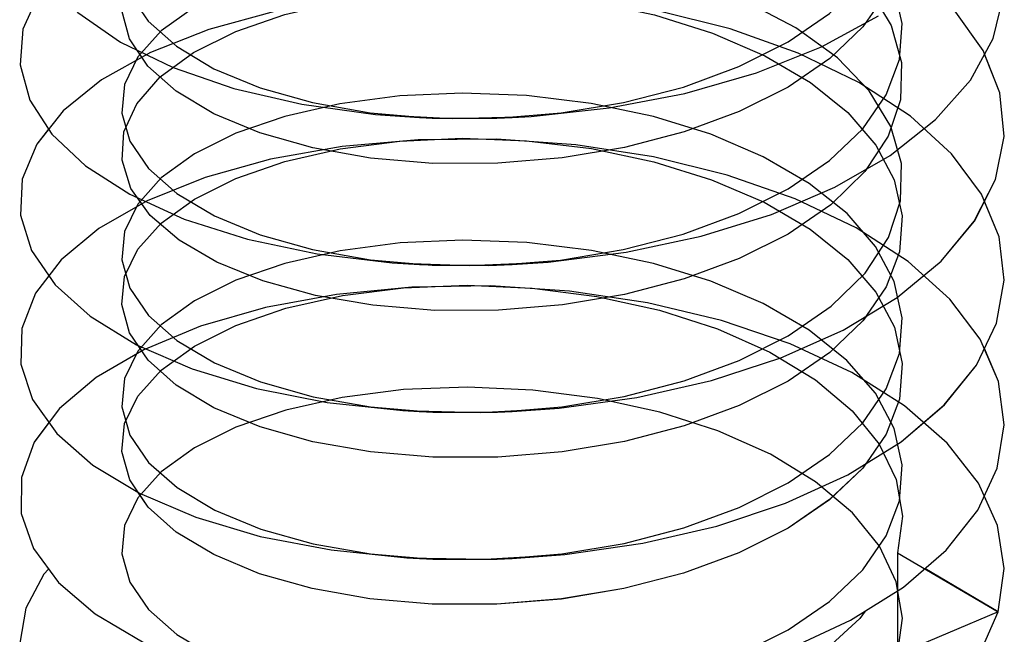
# Paper-space layout '005_EXP_CORICANT_PE_DRAWING_3_1' of a CAD drawing. Header units: millimetres. Extents: x 6 to 413, y 7 to 290.
# Tile 293 of 362: x 200.427 to 200.949, y 258.314 to 258.64. Entities that reach past the tile are written whole.
import ezdxf

# ---------------------------------------------------------------- set-up
doc = ezdxf.new("R2010")
doc.units = ezdxf.units.MM
doc.header["$LTSCALE"] = 23.1
doc.layers.get('0').update_dxf_attribs({"linetype": 'CONTINUOUS'})
doc.layers.add('124100000694A_M3X4P5_C_NI_BL80', color=7, linetype='CONTINUOUS')

# ---------------------------------------------------------------- blocks, each defined once
blk = doc.blocks.new('124100000694A_M3X4P5_C_NI_BL80', base_point=(200.6878, 258.6438))
at = {"layer": '124100000694A_M3X4P5_C_NI_BL80', "color": 7, "linetype": 'Continuous'}
for p, q in [((200.49478, 258.61533), (200.48914, 258.62371)), ((200.85628, 258.61927), (200.83418, 258.60417)), ((200.49595, 258.53609), (200.48928, 258.54546)), ((200.85687, 258.5418), (200.83418, 258.52623)), ((200.49487, 258.45934), (200.4896, 258.46714)), ((200.49486, 258.38141), (200.48959, 258.3892)), ((200.94559, 258.32596), (200.90659, 258.3488)), ((200.93604, 258.30412), (200.94558, 258.32596))]:
    blk.add_line(p, q, dxfattribs=at)
for points in [[(200.93081, 258.60784), (200.94291, 258.62989), (200.94845, 258.65262), (200.94731, 258.67536), (200.93956, 258.69783), (200.93858, 258.69932)], [(200.44203, 258.65971), (200.4367, 258.65329), (200.42855, 258.63478), (200.42706, 258.61593), (200.4322, 258.59725)], [(200.44085, 258.66093), (200.45757, 258.64369), (200.48021, 258.62805)], [(200.81737, 258.61171), (200.85192, 258.62552), (200.88219, 258.64189)], [(200.87526, 258.63814), (200.87381, 258.63605), (200.85628, 258.61927)], [(200.48021, 258.62805), (200.5081, 258.6145), (200.54035, 258.60343), (200.57646, 258.59506), (200.61549, 258.58968), (200.6387, 258.58804)], [(200.93291, 258.53297), (200.94412, 258.55519), (200.94869, 258.57802), (200.94651, 258.60105), (200.93838, 258.62164)], [(200.61286, 258.56654), (200.58224, 258.57194), (200.55419, 258.57986), (200.52968, 258.59003), (200.50974, 258.60199), (200.49478, 258.61533)], [(200.68789, 258.58806), (200.69796, 258.58864), (200.73934, 258.59309), (200.77949, 258.60083), (200.81737, 258.61171)], [(200.88831, 258.56793), (200.91239, 258.58699), (200.93081, 258.60784)], [(200.83418, 258.60417), (200.80827, 258.59115), (200.7791, 258.58039), (200.74738, 258.57211)], [(200.4322, 258.59725), (200.44385, 258.57926), (200.4617, 258.56243), (200.48527, 258.54729)], [(200.6387, 258.58804), (200.65635, 258.58751), (200.68789, 258.58806)], [(200.63898, 258.58802), (200.64548, 258.58769), (200.67974, 258.58765), (200.68786, 258.58806)], [(200.44216, 258.58187), (200.43581, 258.5739), (200.42818, 258.55526), (200.42726, 258.53623), (200.43311, 258.51742)], [(200.74738, 258.57211), (200.7144, 258.56657), (200.68026, 258.56373), (200.64592, 258.56372), (200.61286, 258.56654)], [(200.82537, 258.53659), (200.85904, 258.55101), (200.88831, 258.56793)], [(200.87573, 258.56066), (200.87484, 258.55931), (200.85687, 258.5418)], [(200.48527, 258.54729), (200.51407, 258.53419), (200.54751, 258.52353), (200.58456, 258.51571), (200.62419, 258.511), (200.63871, 258.5101)], [(200.93404, 258.45675), (200.94471, 258.47902), (200.94877, 258.50181), (200.94607, 258.52482), (200.93825, 258.54356)], [(200.68786, 258.51012), (200.707, 258.51138), (200.74837, 258.51658), (200.78817, 258.52505), (200.82537, 258.53659)], [(200.6141, 258.48844), (200.58356, 258.4937), (200.55575, 258.50138), (200.53138, 258.51126), (200.51127, 258.52295), (200.49595, 258.53609)], [(200.89193, 258.49249), (200.91535, 258.51188), (200.93291, 258.53297)], [(200.83418, 258.52623), (200.80827, 258.51321), (200.77916, 258.50246), (200.74751, 258.4942), (200.71451, 258.48864), (200.68073, 258.48581), (200.64686, 258.48574), (200.6141, 258.48844)], [(200.43311, 258.51742), (200.44553, 258.49937), (200.46422, 258.48259), (200.48868, 258.46754)], [(200.63871, 258.5101), (200.66518, 258.50953), (200.68786, 258.51012)], [(200.63888, 258.51009), (200.6753, 258.50955), (200.68784, 258.51011)], [(200.44229, 258.50408), (200.43513, 258.4948), (200.42794, 258.47619), (200.42741, 258.4572), (200.43364, 258.43842)], [(200.83029, 258.4605), (200.86335, 258.47525), (200.89193, 258.49249)], [(200.87548, 258.48257), (200.87387, 258.48022), (200.85633, 258.46343), (200.83418, 258.44828)], [(200.48868, 258.46754), (200.51822, 258.4547), (200.55232, 258.44436), (200.58987, 258.43694), (200.6299, 258.43265), (200.6386, 258.43216)], [(200.93468, 258.37982), (200.94504, 258.40211), (200.94879, 258.425), (200.94577, 258.44797), (200.93822, 258.46546)], [(200.61278, 258.41066), (200.58216, 258.41608), (200.55427, 258.42394), (200.52982, 258.43408), (200.50983, 258.44604), (200.49487, 258.45934)], [(200.68788, 258.43218), (200.71282, 258.43396), (200.75405, 258.43963), (200.79357, 258.44854), (200.83029, 258.4605)], [(200.89406, 258.41606), (200.917, 258.4356), (200.93404, 258.45675)], [(200.83418, 258.44828), (200.80822, 258.43524), (200.77908, 258.4245), (200.74748, 258.41625), (200.71445, 258.41069), (200.68027, 258.40784), (200.64589, 258.40784), (200.61278, 258.41066)], [(200.43364, 258.43842), (200.44646, 258.4204), (200.46554, 258.40368), (200.49034, 258.38875)], [(200.6386, 258.43216), (200.67112, 258.43165), (200.68788, 258.43218)], [(200.63898, 258.43214), (200.64577, 258.43179), (200.68008, 258.43178), (200.68785, 258.43217)], [(200.44233, 258.42621), (200.43456, 258.41582), (200.42771, 258.39711), (200.42761, 258.37809), (200.43418, 258.35945)], [(200.83286, 258.38355), (200.86577, 258.39858), (200.89406, 258.41606)], [(200.8754, 258.40453), (200.87376, 258.40216), (200.8562, 258.38538), (200.83418, 258.37034)], [(200.49034, 258.38875), (200.5202, 258.37604), (200.55437, 258.36592), (200.59193, 258.35869), (200.63198, 258.35458), (200.63874, 258.35421)], [(200.94559, 258.32596), (200.9488, 258.34883), (200.94527, 258.37176), (200.93817, 258.38733)], [(200.83418, 258.37034), (200.80811, 258.35725), (200.77876, 258.34645), (200.74716, 258.33824), (200.71403, 258.33269), (200.67981, 258.32988), (200.64546, 258.32992), (200.61242, 258.33277), (200.58183, 258.33821), (200.55401, 258.34609), (200.52967, 258.35621), (200.50973, 258.36817), (200.49486, 258.38141)], [(200.68788, 258.35423), (200.71583, 258.35632), (200.75714, 258.36225), (200.79631, 258.37136), (200.83286, 258.38355)], [(200.89534, 258.33905), (200.91797, 258.35865), (200.93468, 258.37982)], [(200.43418, 258.35945), (200.44736, 258.3415), (200.46682, 258.32482), (200.492, 258.30998), (200.52216, 258.2974), (200.55658, 258.28745), (200.59437, 258.28039), (200.63859, 258.27628)], [(200.63874, 258.35421), (200.67374, 258.35375), (200.68788, 258.35423)], [(200.63892, 258.3542), (200.64576, 258.35385), (200.68, 258.35383), (200.68785, 258.35423)], [(200.44216, 258.34858), (200.43963, 258.34585), (200.43003, 258.32785), (200.42681, 258.30933), (200.43003, 258.29088), (200.43958, 258.27294), (200.45532, 258.2559), (200.47685, 258.24033)], [(200.68782, 258.27629), (200.71832, 258.27864), (200.75949, 258.28476), (200.79851, 258.29404), (200.83473, 258.30634), (200.86734, 258.32148), (200.89534, 258.33905)], [(200.87503, 258.32631), (200.8722, 258.32244), (200.8551, 258.30656), (200.83418, 258.2924)]]:
    blk.add_lwpolyline(points, dxfattribs=at)

psp = doc.layouts.new('005_EXP_CORICANT_PE_DRAWING_3_1')

# ---------------------------------------------------------------- linework, layer by layer
at = {"color": 2, "linetype": 'Continuous'}
psp.add_line((200.89226, 258.35719), (200.89226, 258.30319), dxfattribs=at)
at = {"color": 6, "linetype": 'Continuous'}
for p, q in [((200.89226, 258.35719), (200.94559, 258.32596)), ((200.94559, 258.32597), (200.89226, 258.30319))]:
    psp.add_line(p, q, dxfattribs=at)
at = {"color": 2, "linetype": 'Continuous'}
for points in [[(200.83418, 258.62811), (200.85617, 258.64313), (200.8738, 258.65997), (200.88626, 258.67804), (200.89321, 258.69667), (200.89462, 258.71584), (200.89039, 258.73488), (200.8806, 258.75334), (200.86563, 258.77069), (200.84575, 258.78666), (200.82137, 258.8009), (200.79346, 258.81288), (200.7629, 258.82237), (200.73012, 258.82928), (200.69591, 258.83346), (200.66178, 258.83477), (200.62885, 258.83332), (200.59705, 258.82918), (200.56757, 258.82246), (200.54144, 258.81345)], [(200.54144, 258.78951), (200.56737, 258.79846), (200.59666, 258.80516), (200.62846, 258.80934), (200.66147, 258.81082), (200.69565, 258.80954), (200.72998, 258.80536), (200.76297, 258.79841), (200.79356, 258.7889), (200.82158, 258.77685), (200.84605, 258.76251), (200.86595, 258.74643), (200.88088, 258.72899), (200.89057, 258.71042), (200.89466, 258.69142), (200.89314, 258.67241), (200.88618, 258.65395), (200.87381, 258.63605), (200.85628, 258.61927), (200.83417, 258.60417)], [(200.83417, 258.55017), (200.85615, 258.56517), (200.87377, 258.582), (200.88624, 258.60006), (200.8932, 258.6187), (200.89463, 258.63782), (200.89042, 258.65685), (200.88062, 258.67537), (200.86565, 258.69273), (200.84577, 258.7087), (200.82139, 258.72294), (200.79349, 258.73493), (200.76299, 258.7444), (200.73007, 258.75135), (200.69578, 258.75553), (200.66162, 258.75682), (200.62864, 258.75536), (200.59684, 258.7512), (200.56749, 258.7445), (200.54144, 258.73551)], [(200.54144, 258.73551), (200.51945, 258.72458), (200.50183, 258.71187), (200.48936, 258.69794), (200.48241, 258.68337), (200.48098, 258.66833), (200.4852, 258.65341), (200.49498, 258.63904), (200.50995, 258.62578), (200.52982, 258.6139), (200.55421, 258.6038), (200.58211, 258.59592), (200.61263, 258.59051), (200.64548, 258.58769), (200.67974, 258.58765), (200.71389, 258.59045), (200.74683, 258.59594), (200.77864, 258.60419), (200.80807, 258.61501), (200.83418, 258.62811)], [(200.78178, 258.71501), (200.81186, 258.70352), (200.83856, 258.68944), (200.86067, 258.67332), (200.87746, 258.65573), (200.88885, 258.63677), (200.89431, 258.61714), (200.89374, 258.59742), (200.88724, 258.57807), (200.87484, 258.55931), (200.85687, 258.5418), (200.83418, 258.52622)], [(200.83417, 258.60417), (200.80827, 258.59115), (200.7791, 258.58039), (200.74738, 258.57211), (200.7144, 258.56657), (200.68026, 258.56373), (200.64592, 258.56372), (200.61286, 258.56654), (200.58224, 258.57194), (200.55419, 258.57986), (200.52968, 258.59003), (200.50974, 258.60198), (200.49478, 258.61533), (200.48505, 258.62979), (200.48095, 258.64473), (200.48247, 258.65965), (200.48943, 258.67409), (200.50181, 258.68792), (200.51935, 258.70058), (200.54143, 258.71157)], [(200.54143, 258.65757), (200.51941, 258.64662), (200.50189, 258.63399), (200.48945, 258.62012), (200.48243, 258.60551), (200.48098, 258.59039), (200.48524, 258.57539), (200.49507, 258.561), (200.51017, 258.54768), (200.53009, 258.53583), (200.55428, 258.52583), (200.58207, 258.51798), (200.61272, 258.51256), (200.64542, 258.50975), (200.67932, 258.50969), (200.71349, 258.51246), (200.74671, 258.51797), (200.77856, 258.52622), (200.80802, 258.53704), (200.83417, 258.55017)], [(200.83418, 258.47223), (200.85701, 258.48792), (200.87504, 258.50555), (200.8874, 258.5244), (200.89381, 258.54381), (200.89426, 258.56356), (200.88867, 258.58319), (200.87718, 258.6021), (200.86033, 258.61961), (200.83824, 258.63564), (200.81165, 258.64962), (200.78178, 258.66101)], [(200.54144, 258.63362), (200.56742, 258.64259), (200.59678, 258.6493), (200.62862, 258.65347), (200.66194, 258.65494), (200.69629, 258.6536), (200.73042, 258.64941), (200.76332, 258.64243), (200.79408, 258.63282), (200.82188, 258.62081), (200.84598, 258.60667), (200.86576, 258.59073), (200.8807, 258.57336), (200.89042, 258.55496), (200.89463, 258.53596), (200.8932, 258.51682), (200.88624, 258.49818), (200.87385, 258.4802), (200.85632, 258.46342), (200.83418, 258.44828)], [(200.4821, 258.58036), (200.48888, 258.59534), (200.5013, 258.60951), (200.51898, 258.62242), (200.54144, 258.63362)], [(200.83418, 258.39429), (200.85614, 258.40927), (200.87375, 258.42609), (200.88622, 258.44414), (200.8932, 258.4628), (200.89463, 258.48188), (200.89038, 258.50108), (200.88048, 258.51969), (200.86542, 258.53706), (200.84542, 258.55305), (200.82102, 258.56725), (200.79322, 258.57914), (200.76277, 258.58858), (200.72981, 258.59551), (200.69553, 258.59966), (200.66138, 258.60094), (200.6283, 258.59945), (200.59656, 258.59526), (200.56738, 258.58858), (200.54144, 258.57963)], [(200.54144, 258.57963), (200.51947, 258.56872), (200.50186, 258.55602), (200.48938, 258.54208), (200.48241, 258.5275), (200.48097, 258.5125), (200.48522, 258.49749), (200.49509, 258.48304), (200.51012, 258.46977), (200.53007, 258.4579), (200.55446, 258.44782), (200.58231, 258.43998), (200.61278, 258.43461), (200.64577, 258.43179), (200.68008, 258.43178), (200.71424, 258.4346), (200.74729, 258.44015), (200.77905, 258.44843), (200.80822, 258.45919), (200.83418, 258.47223)], [(200.83418, 258.52622), (200.80827, 258.51321), (200.77916, 258.50246), (200.7475, 258.4942), (200.71452, 258.48864), (200.68073, 258.48581), (200.64685, 258.48574), (200.6141, 258.48844), (200.58356, 258.4937), (200.55575, 258.50138), (200.53137, 258.51125), (200.51127, 258.52295), (200.49595, 258.53609), (200.48575, 258.55042), (200.48109, 258.56538), (200.4821, 258.58036)], [(200.54143, 258.55568), (200.56745, 258.56466), (200.5967, 258.57134), (200.62829, 258.5755), (200.66137, 258.577), (200.69558, 258.57571), (200.72994, 258.57155), (200.76301, 258.56457), (200.79361, 258.55506), (200.82145, 258.54308), (200.84586, 258.52882), (200.86582, 258.51272), (200.88075, 258.49536), (200.8905, 258.4768), (200.89466, 258.45765), (200.89315, 258.43866), (200.88619, 258.42012), (200.87376, 258.40216), (200.8562, 258.38537), (200.83417, 258.37034)], [(200.83418, 258.44828), (200.80822, 258.43524), (200.77908, 258.42449), (200.74748, 258.41625), (200.71445, 258.41069), (200.68027, 258.40784), (200.64589, 258.40784), (200.61278, 258.41066), (200.58216, 258.41608), (200.55427, 258.42394), (200.52982, 258.43408), (200.50983, 258.44604), (200.49487, 258.45934), (200.4851, 258.47379), (200.48095, 258.48881), (200.48246, 258.50372), (200.48943, 258.51821), (200.50185, 258.53206), (200.51941, 258.54473), (200.54143, 258.55568)], [(200.83417, 258.31634), (200.85617, 258.33136), (200.87376, 258.34817), (200.88622, 258.36618), (200.89318, 258.38481), (200.89464, 258.40391), (200.89036, 258.42316), (200.88046, 258.44177), (200.8654, 258.45913), (200.84534, 258.47517), (200.82095, 258.48933), (200.79322, 258.5012), (200.7628, 258.51063), (200.72994, 258.51755), (200.69574, 258.5217), (200.66159, 258.523), (200.62844, 258.52152), (200.59674, 258.51735), (200.56742, 258.51065), (200.54143, 258.50169)], [(200.54143, 258.50169), (200.51946, 258.49076), (200.50186, 258.47807), (200.48939, 258.46415), (200.48241, 258.44958), (200.48097, 258.43458), (200.48524, 258.4195), (200.49515, 258.40503), (200.51022, 258.39176), (200.53026, 258.37986), (200.55466, 258.36981), (200.58242, 258.36202), (200.61285, 258.35665), (200.64576, 258.35385), (200.68, 258.35383), (200.71415, 258.35665), (200.74727, 258.3622), (200.77898, 258.37047), (200.80822, 258.38124), (200.83418, 258.39429)], [(200.54143, 258.47774), (200.56797, 258.48686), (200.59798, 258.49363), (200.63026, 258.49773), (200.66405, 258.49906), (200.69844, 258.49754), (200.73278, 258.49312), (200.76602, 258.48583), (200.79683, 258.47591), (200.82458, 258.46355), (200.84864, 258.44893), (200.86811, 258.43253), (200.88244, 258.41487), (200.89148, 258.39603), (200.89479, 258.37658), (200.89226, 258.35719)], [(200.83417, 258.37034), (200.80811, 258.35725), (200.77876, 258.34645), (200.74716, 258.33824), (200.71403, 258.3327), (200.67981, 258.32988), (200.64546, 258.32992), (200.61242, 258.33277), (200.58183, 258.33821), (200.55401, 258.34609), (200.52968, 258.35621), (200.50973, 258.36817), (200.49486, 258.38141), (200.48512, 258.39581), (200.48096, 258.41083), (200.48245, 258.42577), (200.48942, 258.44024), (200.50183, 258.45411), (200.51941, 258.46679), (200.54143, 258.47774)], [(200.89226, 258.30319), (200.89479, 258.32251), (200.89154, 258.34183), (200.88259, 258.36063), (200.86824, 258.3784), (200.84877, 258.39484), (200.82477, 258.40945), (200.79695, 258.42187), (200.76611, 258.43181), (200.73309, 258.43907), (200.6988, 258.44351), (200.66418, 258.44506), (200.63029, 258.44373), (200.59785, 258.43961), (200.56793, 258.43285), (200.54143, 258.42374)], [(200.54143, 258.42374), (200.51941, 258.41279), (200.50189, 258.40017), (200.48945, 258.38629), (200.48243, 258.37168), (200.48098, 258.35657), (200.48524, 258.34156), (200.49507, 258.32718), (200.51017, 258.31385), (200.5301, 258.302), (200.55428, 258.292), (200.58207, 258.28416), (200.61272, 258.27873), (200.64542, 258.27592), (200.67932, 258.27586), (200.71349, 258.27863), (200.74671, 258.28414), (200.77856, 258.2924), (200.80802, 258.30321), (200.83417, 258.31634)]]:
    psp.add_lwpolyline(points, dxfattribs=at)
at = {"color": 6, "linetype": 'Continuous'}
for points in [[(200.4367, 258.65329), (200.42855, 258.63478), (200.42706, 258.61593), (200.4322, 258.59725), (200.44385, 258.57926), (200.4617, 258.56243), (200.48527, 258.54729), (200.51407, 258.53419), (200.54751, 258.52353), (200.58456, 258.51571), (200.62419, 258.511), (200.66518, 258.50953), (200.707, 258.51138), (200.74837, 258.51658), (200.78817, 258.52505), (200.82537, 258.53659), (200.85904, 258.55101), (200.88831, 258.56793), (200.91239, 258.58699), (200.93081, 258.60784), (200.94291, 258.62989), (200.94845, 258.65262)], [(200.5619, 258.64425), (200.52706, 258.63474), (200.49614, 258.62251), (200.47018, 258.60798), (200.44987, 258.59156), (200.43581, 258.5739), (200.42818, 258.55526), (200.42725, 258.53623), (200.43311, 258.51742), (200.44553, 258.49937), (200.46422, 258.48259), (200.48868, 258.46754), (200.51821, 258.4547), (200.55232, 258.44436), (200.58987, 258.43694), (200.6299, 258.43265), (200.67112, 258.43165), (200.71282, 258.43396), (200.75405, 258.43963), (200.79357, 258.44854), (200.8303, 258.4605), (200.86335, 258.47525), (200.89194, 258.49249), (200.91535, 258.51188), (200.93292, 258.53297), (200.94412, 258.55519), (200.94869, 258.57802), (200.94651, 258.60105), (200.93761, 258.6236), (200.92222, 258.64518)], [(200.83473, 258.30634), (200.86734, 258.32148), (200.89535, 258.33905), (200.91797, 258.35865), (200.93468, 258.37983), (200.94505, 258.40211), (200.9488, 258.42501), (200.94577, 258.44798), (200.93609, 258.4704), (200.91998, 258.49176), (200.89779, 258.51166), (200.87018, 258.52951), (200.83785, 258.54494), (200.8019, 258.55751), (200.76279, 258.56714), (200.72162, 258.57354), (200.67966, 258.57658), (200.63805, 258.57624), (200.59778, 258.57262), (200.55983, 258.56585), (200.52519, 258.55618), (200.49447, 258.54377), (200.46877, 258.52908), (200.44881, 258.51255), (200.43513, 258.4948), (200.42793, 258.4762), (200.42741, 258.4572), (200.43364, 258.43842), (200.44646, 258.4204), (200.46554, 258.40368), (200.49034, 258.38875), (200.52019, 258.37604), (200.55437, 258.36592), (200.59193, 258.35869), (200.63198, 258.35458), (200.67374, 258.35375), (200.71583, 258.35632), (200.75714, 258.36225), (200.79631, 258.37136), (200.83286, 258.38355), (200.86577, 258.39858), (200.89406, 258.41606), (200.91701, 258.4356), (200.93404, 258.45675), (200.94472, 258.47902), (200.94877, 258.50181), (200.94607, 258.52482), (200.93668, 258.54732), (200.92081, 258.56881), (200.89902, 258.58867), (200.87172, 258.60659), (200.83953, 258.62219), (200.80342, 258.635), (200.76444, 258.64475)], [(200.45757, 258.64369), (200.48021, 258.62805), (200.5081, 258.6145), (200.54035, 258.60343), (200.57646, 258.59506), (200.61549, 258.58968), (200.65635, 258.58751), (200.69796, 258.58864), (200.73934, 258.59309), (200.77949, 258.60083), (200.81737, 258.61171), (200.85192, 258.62552), (200.88219, 258.64189)], [(200.94559, 258.32597), (200.9488, 258.34883), (200.94527, 258.37176), (200.93507, 258.39414), (200.91855, 258.41535), (200.89591, 258.43512), (200.8679, 258.45282), (200.8352, 258.46807), (200.79889, 258.48045), (200.75964, 258.48981), (200.71836, 258.49596), (200.67633, 258.49873), (200.63477, 258.49813), (200.5947, 258.49425), (200.55704, 258.48726), (200.5227, 258.47738), (200.49254, 258.46489), (200.46743, 258.4502), (200.44795, 258.43373), (200.43455, 258.41583), (200.4277, 258.39711), (200.4276, 258.37809), (200.43418, 258.35945), (200.44736, 258.3415), (200.46682, 258.32482), (200.492, 258.30998)]]:
    psp.add_lwpolyline(points, dxfattribs=at)

# ---------------------------------------------------------------- block references
at = {"layer": '124100000694A_M3X4P5_C_NI_BL80'}
psp.add_blockref('124100000694A_M3X4P5_C_NI_BL80', (200.6878, 258.6438), dxfattribs=at)

doc.saveas('drawing.dxf')
